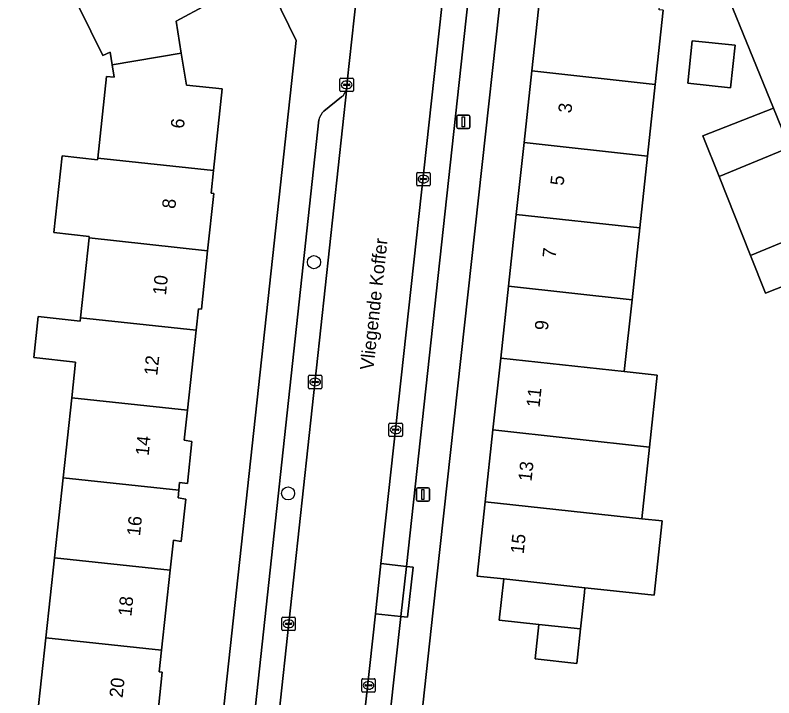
# Model space of a CAD drawing. Extents: x 160455 to 162082, y 388339 to 389736.
# Drawn here: x 161308.3 to 161365, y 388522.9 to 388573.9 of the extents above; entities that cross this region are included whole.
import ezdxf

# ---------------------------------------------------------------- set-up
doc = ezdxf.new("R2010")
doc.units = 0
for name, color, linetype in [('IMGEO_Boom', 7, 'Continuous'), ('IMGEO_Erf', 7, 'Continuous'), ('IMGEO_Kolk', 7, 'Continuous'), ('IMGEO_Lichtmast', 7, 'Continuous'), ('IMGEO_Muur', 7, 'Continuous'), ('IMGEO_Openbare_ruimte_label', 7, 'Continuous'), ('IMGEO_Pand', 7, 'Continuous'), ('IMGEO_Pand_nummerreeks', 7, 'Continuous'), ('IMGEO_Parkeervlak_open', 7, 'Continuous'), ('IMGEO_Rijbaan_lokaal_gesloten', 7, 'Continuous'), ('IMGEO_Rijbaan_lokaal_open', 7, 'Continuous'), ('IMGEO_Voetpad_open', 7, 'Continuous')]:
    doc.layers.add(name, color=color, linetype=linetype)

msp = doc.modelspace()

# ---------------------------------------------------------------- linework, layer by layer
at = {"layer": 'IMGEO_Boom'}
for centre in [(161330.606, 388555.461), (161328.67, 388538.173)]:
    msp.add_circle(centre, 0.489, dxfattribs=at)
at = {"layer": 'IMGEO_Erf'}
for points in [[(161329.271, 388572.04), (161320.342, 388590.341), (161308.51, 388584.554), (161298.673, 388579.743), (161221.422, 388541.961)], [(161345.223, 388581.606), (161339.508, 388529.436), (161338.103, 388516.612)], [(161369.7, 388555.257), (161364.321, 388553.15), (161363.206, 388555.958), (161360.863, 388561.863), (161359.653, 388564.912), (161364.93, 388566.979), (161359.633, 388580.002)], [(161309.933, 388521.408), (161310.579, 388527.385), (161311.225, 388533.362), (161311.871, 388539.339), (161312.517, 388545.317), (161312.806, 388547.989), (161309.671, 388548.328), (161310.002, 388551.39), (161313.137, 388551.051), (161313.163, 388551.294), (161313.809, 388557.271), (161313.821, 388557.382), (161311.172, 388557.669), (161311.792, 388563.41), (161314.442, 388563.123), (161314.456, 388563.249), (161315.115, 388569.348), (161315.675, 388569.289), (161315.525, 388570.227), (161315.376, 388571.165), (161314.831, 388570.91), (161312.126, 388576.451)], [(161356.688, 388574.297), (161356.092, 388568.752), (161355.515, 388563.377), (161354.939, 388558.021), (161354.361, 388552.645), (161353.786, 388547.29), (161356.247, 388547.026), (161355.669, 388541.643), (161355.093, 388536.285), (161356.609, 388536.122), (161356.012, 388530.568), (161352.035, 388530.995), (161350.842, 388531.124), (161350.804, 388530.773), (161350.508, 388528.044), (161350.229, 388525.47), (161347.124, 388525.808), (161347.403, 388528.381), (161344.447, 388528.701), (161344.781, 388531.782), (161342.793, 388531.997), (161343.394, 388537.552), (161343.975, 388542.929), (161344.555, 388548.296), (161345.135, 388553.663), (161345.715, 388559.021), (161346.297, 388564.408), (161346.876, 388569.765), (161347.477, 388575.321)], [(161322.64, 388574.718), (161320.316, 388573.47), (161320.696, 388571.087), (161321.077, 388568.703), (161323.742, 388568.422), (161323.096, 388562.323), (161322.915, 388560.619), (161323.126, 388560.599), (161322.665, 388556.322), (161322.195, 388551.956), (161321.971, 388551.975), (161321.799, 388550.369), (161321.158, 388544.391), (161320.918, 388542.152), (161321.495, 388542.059), (161321.151, 388538.91), (161320.562, 388538.994), (161320.509, 388538.413), (161320.456, 388537.84), (161321.031, 388537.75), (161320.686, 388534.591), (161320.105, 388534.681), (161319.863, 388532.436), (161319.219, 388526.459), (161319.043, 388524.824), (161319.279, 388524.803), (161318.809, 388520.457)], [(161322.009, 388504.994), (161329.271, 388572.04)]]:
    msp.add_lwpolyline(points, dxfattribs=at)
msp.add_lwpolyline([(161361.714, 388568.497), (161358.521, 388568.84), (161358.863, 388572.017), (161362.056, 388571.674)], close=True, dxfattribs=at)
at = {"layer": 'IMGEO_Kolk'}
for p, q in [((161332.547, 388568.293), (161332.547, 388569.145)), ((161332.622, 388569.219), (161333.474, 388569.219)), ((161332.849, 388568.762), (161333.247, 388568.762)), ((161333.035, 388568.999), (161333.06, 388568.999)), ((161333.548, 388569.145), (161333.548, 388568.293)), ((161333.474, 388568.219), (161332.622, 388568.219)), ((161332.806, 388568.713), (161332.806, 388568.725)), ((161333.244, 388568.676), (161332.846, 388568.676)), ((161333.058, 388568.439), (161333.033, 388568.439)), ((161333.29, 388568.725), (161333.29, 388568.713)), ((161338.277, 388561.249), (161338.277, 388562.101)), ((161338.352, 388562.175), (161339.204, 388562.175)), ((161338.765, 388561.955), (161338.79, 388561.955)), ((161339.278, 388562.101), (161339.278, 388561.249)), ((161338.536, 388561.669), (161338.536, 388561.681)), ((161338.974, 388561.632), (161338.576, 388561.632)), ((161338.579, 388561.718), (161338.977, 388561.718)), ((161338.788, 388561.395), (161338.763, 388561.395)), ((161339.02, 388561.681), (161339.02, 388561.669)), ((161339.204, 388561.175), (161338.352, 388561.175)), ((161330.194, 388546.078), (161330.194, 388546.93)), ((161330.269, 388547.004), (161331.121, 388547.004)), ((161330.682, 388546.784), (161330.707, 388546.784)), ((161331.195, 388546.93), (161331.195, 388546.078)), ((161330.453, 388546.498), (161330.453, 388546.51)), ((161330.891, 388546.461), (161330.493, 388546.461)), ((161330.496, 388546.547), (161330.894, 388546.547)), ((161330.705, 388546.224), (161330.68, 388546.224)), ((161330.937, 388546.51), (161330.937, 388546.498)), ((161331.121, 388546.004), (161330.269, 388546.004)), ((161336.209, 388542.508), (161336.209, 388543.36)), ((161336.284, 388543.434), (161337.136, 388543.434)), ((161337.21, 388543.36), (161337.21, 388542.508)), ((161336.468, 388542.928), (161336.468, 388542.94)), ((161336.906, 388542.891), (161336.508, 388542.891)), ((161336.511, 388542.977), (161336.909, 388542.977)), ((161336.697, 388543.214), (161336.722, 388543.214)), ((161336.952, 388542.94), (161336.952, 388542.928)), ((161337.136, 388542.434), (161336.284, 388542.434)), ((161336.72, 388542.654), (161336.695, 388542.654)), ((161328.21, 388527.998), (161328.21, 388528.85)), ((161328.285, 388528.924), (161329.137, 388528.924)), ((161328.698, 388528.704), (161328.723, 388528.704)), ((161329.211, 388528.85), (161329.211, 388527.998)), ((161328.469, 388528.418), (161328.469, 388528.43)), ((161328.907, 388528.381), (161328.509, 388528.381)), ((161328.512, 388528.467), (161328.91, 388528.467)), ((161328.721, 388528.144), (161328.696, 388528.144)), ((161328.953, 388528.43), (161328.953, 388528.418)), ((161329.137, 388527.924), (161328.285, 388527.924)), ((161334.182, 388523.396), (161334.182, 388524.248)), ((161334.257, 388524.322), (161335.109, 388524.322)), ((161334.67, 388524.102), (161334.695, 388524.102)), ((161335.183, 388524.248), (161335.183, 388523.396)), ((161334.441, 388523.816), (161334.441, 388523.828)), ((161334.879, 388523.779), (161334.481, 388523.779)), ((161334.484, 388523.865), (161334.882, 388523.865)), ((161334.693, 388523.542), (161334.668, 388523.542)), ((161334.925, 388523.828), (161334.925, 388523.816)), ((161335.109, 388523.322), (161334.257, 388523.322))]:
    msp.add_line(p, q, dxfattribs=at)
for points in [[(161332.547, 388568.293), (161332.547, 388569.145)], [(161332.622, 388569.219), (161333.474, 388569.219)], [(161333.548, 388569.145), (161333.548, 388568.293)], [(161333.474, 388568.219), (161332.622, 388568.219)], [(161338.277, 388561.249), (161338.277, 388562.101)], [(161338.352, 388562.175), (161339.204, 388562.175)], [(161339.278, 388562.101), (161339.278, 388561.249)], [(161339.204, 388561.175), (161338.352, 388561.175)], [(161330.194, 388546.078), (161330.194, 388546.93)], [(161330.269, 388547.004), (161331.121, 388547.004)], [(161331.195, 388546.93), (161331.195, 388546.078)], [(161331.121, 388546.004), (161330.269, 388546.004)], [(161336.209, 388542.508), (161336.209, 388543.36)], [(161336.284, 388543.434), (161337.136, 388543.434)], [(161337.21, 388543.36), (161337.21, 388542.508)], [(161337.136, 388542.434), (161336.284, 388542.434)], [(161328.21, 388527.998), (161328.21, 388528.85)], [(161328.285, 388528.924), (161329.137, 388528.924)], [(161329.211, 388528.85), (161329.211, 388527.998)], [(161329.137, 388527.924), (161328.285, 388527.924)], [(161334.182, 388523.396), (161334.182, 388524.248)], [(161334.257, 388524.322), (161335.109, 388524.322)], [(161335.183, 388524.248), (161335.183, 388523.396)], [(161335.109, 388523.322), (161334.257, 388523.322)]]:
    msp.add_lwpolyline(points, dxfattribs=at)
for centre, radius, start, end in [((161332.624, 388569.143), 0.0765, 91.552, 178.448), ((161332.624, 388569.143), 0.0765, 91.552, 178.448), ((161332.846, 388568.722), 0.0403, 85.8775, 175.7526), ((161333.251, 388568.724), 0.0386, 1.7309, 96.639), ((161333.472, 388569.143), 0.0765, 1.552, 88.448), ((161333.472, 388569.143), 0.0765, 1.552, 88.448), ((161332.624, 388568.295), 0.0765, 181.552, 268.448), ((161332.624, 388568.295), 0.0765, 181.552, 268.448), ((161332.843, 388568.712), 0.0366, 178.938, 274.7102), ((161333.247, 388568.719), 0.043, 264.8664, 352.4533), ((161333.472, 388568.295), 0.0765, 271.552, 358.448), ((161333.472, 388568.295), 0.0765, 271.552, 358.448), ((161338.354, 388562.099), 0.0765, 91.552, 178.448), ((161338.354, 388562.099), 0.0765, 91.552, 178.448), ((161339.202, 388562.099), 0.0765, 1.552, 88.448), ((161339.202, 388562.099), 0.0765, 1.552, 88.448), ((161338.576, 388561.678), 0.0403, 85.8775, 175.7526), ((161338.573, 388561.668), 0.0366, 178.938, 274.7102), ((161338.977, 388561.675), 0.043, 264.8664, 352.4533), ((161338.981, 388561.68), 0.0386, 1.7309, 96.639), ((161338.354, 388561.251), 0.0765, 181.552, 268.448), ((161338.354, 388561.251), 0.0765, 181.552, 268.448), ((161339.202, 388561.251), 0.0765, 271.552, 358.448), ((161339.202, 388561.251), 0.0765, 271.552, 358.448), ((161330.271, 388546.928), 0.0765, 91.552, 178.448), ((161330.271, 388546.928), 0.0765, 91.552, 178.448), ((161331.119, 388546.928), 0.0765, 1.552, 88.448), ((161331.119, 388546.928), 0.0765, 1.552, 88.448), ((161330.271, 388546.08), 0.0765, 181.552, 268.448), ((161330.271, 388546.08), 0.0765, 181.552, 268.448), ((161330.493, 388546.507), 0.0403, 85.8775, 175.7526), ((161330.49, 388546.497), 0.0366, 178.938, 274.7102), ((161330.894, 388546.504), 0.043, 264.8664, 352.4533), ((161330.898, 388546.509), 0.0386, 1.7309, 96.639), ((161331.119, 388546.08), 0.0765, 271.552, 358.448), ((161331.119, 388546.08), 0.0765, 271.552, 358.448), ((161336.286, 388543.358), 0.0765, 91.552, 178.448), ((161336.286, 388543.358), 0.0765, 91.552, 178.448), ((161337.134, 388543.358), 0.0765, 1.552, 88.448), ((161337.134, 388543.358), 0.0765, 1.552, 88.448), ((161336.508, 388542.937), 0.0403, 85.8775, 175.7526), ((161336.505, 388542.927), 0.0366, 178.938, 274.7102), ((161336.909, 388542.934), 0.043, 264.8664, 352.4533), ((161336.913, 388542.939), 0.0386, 1.7309, 96.639), ((161336.286, 388542.51), 0.0765, 181.552, 268.448), ((161336.286, 388542.51), 0.0765, 181.552, 268.448), ((161337.134, 388542.51), 0.0765, 271.552, 358.448), ((161337.134, 388542.51), 0.0765, 271.552, 358.448), ((161328.287, 388528.848), 0.0765, 91.552, 178.448), ((161328.287, 388528.848), 0.0765, 91.552, 178.448), ((161329.135, 388528.848), 0.0765, 1.552, 88.448), ((161329.135, 388528.848), 0.0765, 1.552, 88.448), ((161328.287, 388528), 0.0765, 181.552, 268.448), ((161328.287, 388528), 0.0765, 181.552, 268.448), ((161328.509, 388528.427), 0.0403, 85.8775, 175.7526), ((161328.506, 388528.417), 0.0366, 178.938, 274.7102), ((161328.91, 388528.424), 0.043, 264.8664, 352.4533), ((161328.914, 388528.429), 0.0386, 1.7309, 96.639), ((161329.135, 388528), 0.0765, 271.552, 358.448), ((161329.135, 388528), 0.0765, 271.552, 358.448), ((161334.259, 388524.246), 0.0765, 91.552, 178.448), ((161334.259, 388524.246), 0.0765, 91.552, 178.448), ((161335.107, 388524.246), 0.0765, 1.552, 88.448), ((161335.107, 388524.246), 0.0765, 1.552, 88.448), ((161334.481, 388523.825), 0.0403, 85.8775, 175.7526), ((161334.478, 388523.815), 0.0366, 178.938, 274.7102), ((161334.882, 388523.822), 0.043, 264.8664, 352.4533), ((161334.886, 388523.827), 0.0386, 1.7309, 96.639), ((161334.259, 388523.398), 0.0765, 181.552, 268.448), ((161334.259, 388523.398), 0.0765, 181.552, 268.448), ((161335.107, 388523.398), 0.0765, 271.552, 358.448), ((161335.107, 388523.398), 0.0765, 271.552, 358.448)]:
    msp.add_arc(centre, radius, start, end, dxfattribs=at)
for centre, major_axis, ratio, start_param, end_param in [((161333.034, 388568.719), (-0.387, 0.002), 0.722429, 4.712389, 7.853982), ((161333.059, 388568.719), (-0.39, 0.002), 0.717154, 1.570796, 4.712389), ((161338.764, 388561.675), (-0.387, 0.002), 0.722429, 4.712389, 7.853982), ((161338.789, 388561.675), (-0.39, 0.002), 0.717154, 1.570796, 4.712389), ((161330.681, 388546.504), (-0.387, 0.002), 0.722429, 4.712389, 7.853982), ((161330.706, 388546.504), (-0.39, 0.002), 0.717154, 1.570796, 4.712389), ((161336.696, 388542.934), (-0.387, 0.002), 0.722429, 4.712389, 7.853982), ((161336.721, 388542.934), (-0.39, 0.002), 0.717154, 1.570796, 4.712389), ((161328.697, 388528.424), (-0.387, 0.002), 0.722429, 4.712389, 7.853982), ((161328.722, 388528.424), (-0.39, 0.002), 0.717154, 1.570796, 4.712389), ((161334.669, 388523.822), (-0.387, 0.002), 0.722429, 4.712389, 7.853982), ((161334.694, 388523.822), (-0.39, 0.002), 0.717154, 1.570796, 4.712389)]:
    msp.add_ellipse(centre, major_axis=major_axis, ratio=ratio, start_param=start_param, end_param=end_param, dxfattribs=at)
at = {"layer": 'IMGEO_Lichtmast'}
for p, q in [((161341.267, 388565.561), (161341.267, 388566.361)), ((161341.267, 388566.361), (161341.267, 388565.561)), ((161341.367, 388566.461), (161342.157, 388566.461)), ((161342.157, 388566.461), (161341.367, 388566.461)), ((161342.257, 388566.361), (161342.257, 388565.561)), ((161342.257, 388565.561), (161342.257, 388566.361)), ((161342.157, 388565.461), (161341.367, 388565.461)), ((161341.367, 388565.461), (161342.157, 388565.461)), ((161338.253, 388537.692), (161338.253, 388538.492)), ((161338.253, 388538.492), (161338.253, 388537.692)), ((161338.353, 388538.592), (161339.143, 388538.592)), ((161339.143, 388538.592), (161338.353, 388538.592)), ((161339.243, 388538.492), (161339.243, 388537.692)), ((161339.243, 388537.692), (161339.243, 388538.492)), ((161339.143, 388537.592), (161338.353, 388537.592)), ((161338.353, 388537.592), (161339.143, 388537.592))]:
    msp.add_line(p, q, dxfattribs=at)
for points in [[(161341.687, 388566.336), (161341.837, 388566.336), (161341.837, 388565.586), (161341.687, 388565.586), (161341.687, 388566.336)], [(161338.673, 388538.467), (161338.823, 388538.467), (161338.823, 388537.717), (161338.673, 388537.717), (161338.673, 388538.467)]]:
    msp.add_lwpolyline(points, dxfattribs=at)
for centre, start, end in [((161341.367, 388566.361), 90, 180), ((161341.367, 388566.361), 90, 180), ((161342.157, 388566.361), 0, 90), ((161342.157, 388566.361), 360, 90), ((161341.367, 388565.561), 180, 270), ((161341.367, 388565.561), 180, 270), ((161342.157, 388565.561), 270, 0), ((161342.157, 388565.561), 270, 0), ((161338.353, 388538.492), 90, 180), ((161338.353, 388538.492), 90, 180), ((161339.143, 388538.492), 0, 90), ((161339.143, 388538.492), 360, 90), ((161338.353, 388537.692), 180, 270), ((161338.353, 388537.692), 180, 270), ((161339.143, 388537.692), 270, 0), ((161339.143, 388537.692), 270, 0)]:
    msp.add_arc(centre, 0.1, start, end, dxfattribs=at)
at = {"layer": 'IMGEO_Muur'}
msp.add_lwpolyline([(161339.508, 388529.436), (161338.103, 388516.612)], dxfattribs=at)
at = {"layer": 'IMGEO_Pand'}
for points in [[(161356.092, 388568.752), (161356.688, 388574.297), (161356.389, 388574.329), (161357.03, 388580.291), (161354.467, 388580.576), (161349.497, 388581.13), (161349.436, 388580.56), (161349.007, 388576.52), (161348.864, 388575.174), (161347.477, 388575.321), (161346.876, 388569.765)], [(161315.525, 388570.227), (161320.696, 388571.087), (161320.316, 388573.47), (161322.64, 388574.718), (161319.933, 388580.263), (161312.126, 388576.451), (161314.831, 388570.91), (161315.376, 388571.165)], [(161362.056, 388571.674), (161358.863, 388572.017), (161358.521, 388568.84), (161361.714, 388568.497)], [(161315.525, 388570.227), (161315.675, 388569.289), (161315.115, 388569.348), (161314.456, 388563.249), (161323.096, 388562.323), (161323.742, 388568.422), (161321.077, 388568.703), (161320.696, 388571.087)], [(161346.297, 388564.408), (161355.515, 388563.377), (161356.092, 388568.752), (161346.876, 388569.765)], [(161366.128, 388564.034), (161364.93, 388566.979), (161359.653, 388564.912), (161360.863, 388561.863)], [(161346.297, 388564.408), (161345.715, 388559.021), (161354.939, 388558.021), (161355.515, 388563.377)], [(161363.206, 388555.958), (161368.523, 388558.15), (161366.128, 388564.034), (161360.863, 388561.863)], [(161323.126, 388560.599), (161322.915, 388560.619), (161323.096, 388562.323), (161314.456, 388563.249), (161314.442, 388563.123), (161311.792, 388563.41), (161311.172, 388557.669), (161313.821, 388557.382), (161313.809, 388557.271), (161322.665, 388556.322)], [(161345.715, 388559.021), (161345.135, 388553.663), (161354.361, 388552.645), (161354.939, 388558.021)], [(161363.206, 388555.958), (161364.321, 388553.15), (161369.7, 388555.257), (161368.523, 388558.15)], [(161313.809, 388557.271), (161313.163, 388551.294), (161321.799, 388550.369), (161321.971, 388551.975), (161322.195, 388551.956), (161322.665, 388556.322)], [(161344.555, 388548.296), (161353.786, 388547.29), (161354.361, 388552.645), (161345.135, 388553.663)], [(161321.799, 388550.369), (161313.163, 388551.294), (161313.137, 388551.051), (161310.002, 388551.39), (161309.671, 388548.328), (161312.806, 388547.989), (161312.517, 388545.317), (161321.158, 388544.391)], [(161344.555, 388548.296), (161343.975, 388542.929), (161355.669, 388541.643), (161356.247, 388547.026), (161353.786, 388547.29)], [(161321.158, 388544.391), (161312.517, 388545.317), (161311.871, 388539.339), (161320.509, 388538.413), (161320.562, 388538.994), (161321.151, 388538.91), (161321.495, 388542.059), (161320.918, 388542.152)], [(161355.093, 388536.285), (161355.669, 388541.643), (161343.975, 388542.929), (161343.394, 388537.552)], [(161311.871, 388539.339), (161311.225, 388533.362), (161319.863, 388532.436), (161320.105, 388534.681), (161320.686, 388534.591), (161321.031, 388537.75), (161320.456, 388537.84), (161320.509, 388538.413)], [(161355.093, 388536.285), (161343.394, 388537.552), (161342.793, 388531.997), (161344.781, 388531.782), (161350.842, 388531.124), (161352.035, 388530.995), (161356.012, 388530.568), (161356.609, 388536.122)], [(161319.219, 388526.459), (161319.863, 388532.436), (161311.225, 388533.362), (161310.579, 388527.385)], [(161350.804, 388530.773), (161350.842, 388531.124), (161344.781, 388531.782), (161344.447, 388528.701), (161347.403, 388528.381), (161350.508, 388528.044)], [(161350.508, 388528.044), (161347.403, 388528.381), (161347.124, 388525.808), (161350.229, 388525.47)], [(161318.809, 388520.457), (161319.279, 388524.803), (161319.043, 388524.824), (161319.219, 388526.459), (161310.579, 388527.385), (161309.933, 388521.408)]]:
    msp.add_lwpolyline(points, close=True, dxfattribs=at)
at = {"layer": 'IMGEO_Parkeervlak_open'}
for points in [[(161340.909, 388581.435), (161335.61, 388532.925), (161337.507, 388532.718), (161342.5, 388578.549)], [(161326.581, 388508.688), (161333.055, 388568.485)], [(161332.666, 388567.813), (161331.351, 388566.759)], [(161330.972, 388566.095), (161325.076, 388511.462)], [(161337.102, 388528.965), (161335.2, 388529.173), (161332.843, 388507.601)], [(161334.994, 388510.02), (161337.102, 388528.965)]]:
    msp.add_lwpolyline(points, dxfattribs=at)
for centre, radius, start, end in [((161331.905, 388568.702), 1.17, 310.5537, 349.3159), ((161332.21, 388565.829), 1.266, 132.7054, 167.8606)]:
    msp.add_arc(centre, radius, start, end, dxfattribs=at)
at = {"layer": 'IMGEO_Rijbaan_lokaal_gesloten'}
for points in [[(161340.909, 388581.435), (161340.947, 388581.739), (161341.429, 388586.165), (161341.843, 388589.105), (161342.93, 388596.823), (161336.205, 388597.77), (161333.966, 388576.939), (161333.088, 388568.946), (161333.055, 388568.485), (161326.581, 388508.688), (161326.295, 388506.299)], [(161332.558, 388505.348), (161332.597, 388505.843), (161332.843, 388507.601), (161335.2, 388529.173), (161335.61, 388532.925), (161340.909, 388581.435)]]:
    msp.add_lwpolyline(points, dxfattribs=at)
at = {"layer": 'IMGEO_Rijbaan_lokaal_open'}
msp.add_lwpolyline([(161365.847, 388579.456), (161364.6, 388582.276), (161363.688, 388585.109), (161361.405, 388585.361), (161358.563, 388585.683), (161355.791, 388585.996), (161353.009, 388586.311), (161350.168, 388586.633), (161345.827, 388587.124), (161345.807, 388586.938), (161345.223, 388581.606), (161349.497, 388581.13), (161354.467, 388580.576), (161357.03, 388580.291), (161359.633, 388580.002), (161364.93, 388566.979), (161366.128, 388564.034)], dxfattribs=at)
at = {"layer": 'IMGEO_Voetpad_open'}
for points in [[(161333.055, 388568.485), (161333.088, 388568.946), (161333.966, 388576.939), (161336.205, 388597.77), (161335.708, 388597.828), (161336.315, 388603.385), (161336.357, 388603.856), (161336.507, 388604.813), (161336.742, 388605.753), (161337.06, 388606.669), (161337.459, 388607.552), (161337.935, 388608.397), (161338.485, 388609.195), (161332.946, 388606.242), (161332.547, 388602.537), (161332.148, 388598.832), (161319.269, 388592.541), (161320.342, 388590.341), (161329.271, 388572.04), (161322.009, 388504.994)], [(161336.89, 388505.546), (161338.103, 388516.612), (161339.508, 388529.436), (161345.223, 388581.606)], [(161342.5, 388578.549), (161337.507, 388532.718), (161338.004, 388532.665), (161337.599, 388528.912), (161337.102, 388528.965), (161334.994, 388510.02)], [(161331.351, 388566.759), (161332.666, 388567.813)], [(161325.076, 388511.462), (161330.972, 388566.095)]]:
    msp.add_lwpolyline(points, dxfattribs=at)
for points in [[(161337.507, 388532.718), (161335.61, 388532.925), (161335.2, 388529.173), (161337.102, 388528.965)], [(161337.507, 388532.718), (161337.102, 388528.965), (161337.599, 388528.912), (161338.004, 388532.665)]]:
    msp.add_lwpolyline(points, close=True, dxfattribs=at)
for centre, radius, start, end in [((161331.905, 388568.702), 1.17, 310.5537, 349.3159), ((161332.21, 388565.829), 1.266, 132.7054, 167.8606)]:
    msp.add_arc(centre, radius, start, end, dxfattribs=at)

# ---------------------------------------------------------------- texts
at = {"layer": 'IMGEO_Openbare_ruimte_label'}
msp.add_text('Vliegende Koffer', height=1, rotation=83.7421, dxfattribs=at).set_placement((161335.038, 388547.357))
at = {"layer": 'IMGEO_Pand_nummerreeks'}
for s, rotation, p in [('3', 83.8294, (161349.83, 388566.571)), ('6', 83.8639, (161320.884, 388565.416)), ('5', 83.8294, (161349.244, 388561.156)), ('8', 83.8638, (161320.241, 388559.419)), ('7', 83.8294, (161348.659, 388555.74)), ('10', 83.8639, (161319.546, 388552.96)), ('9', 83.8294, (161348.073, 388550.325)), ('12', 83.8638, (161318.899, 388546.953)), ('11', 83.8294, (161347.451, 388544.566)), ('14', 83.8639, (161318.255, 388540.954)), ('13', 83.8294, (161346.852, 388539.037)), ('16', 83.8639, (161317.61, 388534.953)), ('15', 83.8294, (161346.267, 388533.621)), ('18', 83.8639, (161316.965, 388528.954)), ('20', 83.8639, (161316.31, 388522.862))]:
    msp.add_text(s, height=1, rotation=rotation, dxfattribs=at).set_placement(p)

doc.saveas('drawing.dxf')
